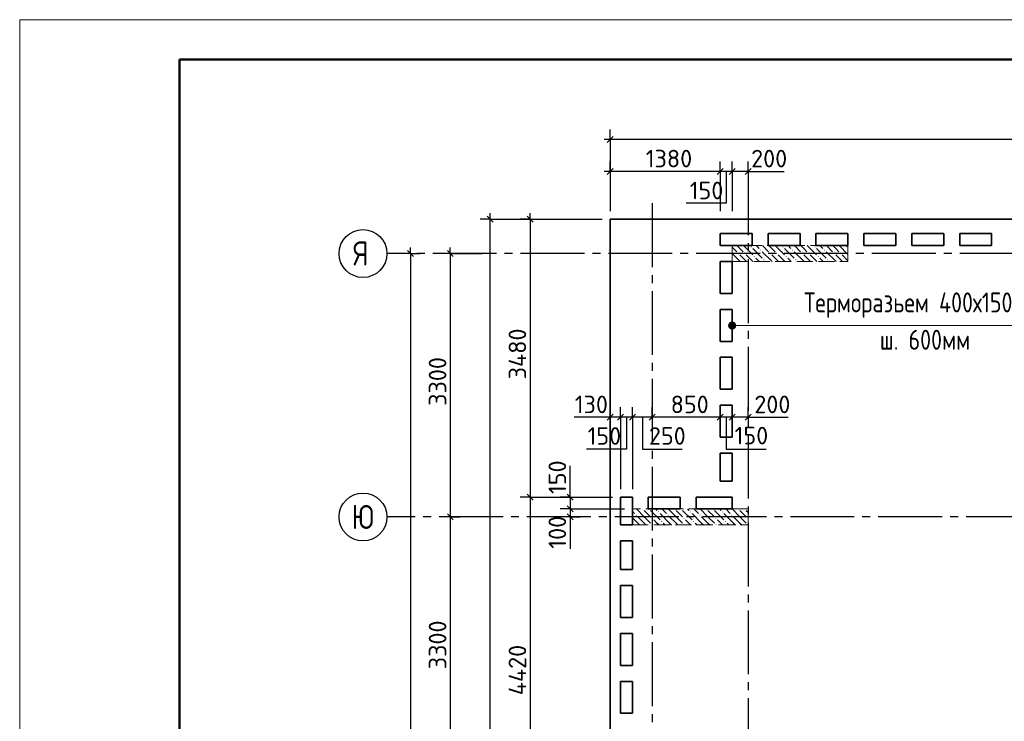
# Model space of a CAD drawing. Header units: millimetres. Extents: x 40580 to 1930067, y -240640 to 81020.
# Tile 290 of 656: x 892198 to 904531, y -207430 to -198640. Entities that reach past the tile are written whole.
import ezdxf

# ---------------------------------------------------------------- set-up
doc = ezdxf.new("R2010")
doc.units = ezdxf.units.MM
for name, pattern in [('______2', [270, 200, -70]), ('______5', [1100, 800, -100, 100, -100]), ('CENTER', [2, 1.25, -0.25, 0.25, -0.25])]:
    doc.linetypes.add(name, pattern=pattern)
for name, color, linetype, lineweight in [('Standard', 7, 'Continuous', 25), ('ЖБ Перекрытие верхний уровень', 7, 'Continuous', 35), ('ОСИ', 7, 'CENTER', 15), ('Примечания', 7, 'Continuous', 13)]:
    doc.layers.add(name, color=color, linetype=linetype, lineweight=lineweight)
doc.layers.add('ЖБ Пилон', color=7, linetype='______2', lineweight=13, true_color=0xa0a0a0)
doc.layers.add('Размерная выноска', color=7, linetype='Continuous')
doc.styles.add('GOST 2.304', font='isocpeur.ttf', dxfattribs={"width": 0.8})
doc.styles.add('ISOCPEUR', font='isocpeur.ttf')

msp = doc.modelspace()

# ---------------------------------------------------------------- hatches: boundary and pattern name
at = {"layer": 'ЖБ Пилон', "linetype": 'Continuous', "lineweight": -3, "transparency": 33554687}
for points in [[(901352.5, -201486.7), (901359, -201480.2), (901365.5, -201486.7), (901359, -201493.2)], [(901752.5, -201486.7), (901759, -201480.2), (901765.5, -201486.7), (901759, -201493.2)], [(902152.5, -201486.7), (902159, -201480.2), (902165.5, -201486.7), (902159, -201493.2)], [(902552.5, -201486.7), (902559, -201480.2), (902565.5, -201486.7), (902559, -201493.2)], [(901192.5, -201566.7), (901199, -201560.2), (901205.5, -201566.7), (901199, -201573.2)], [(901272.5, -201566.7), (901279, -201560.2), (901285.5, -201566.7), (901279, -201573.2)], [(901392.5, -201606.7), (901399, -201600.2), (901405.5, -201606.7), (901399, -201613.2)], [(901472.5, -201526.7), (901479, -201520.2), (901485.5, -201526.7), (901479, -201533.2)], [(901512.5, -201646.7), (901519, -201640.2), (901525.5, -201646.7), (901519, -201653.2)], [(901592.5, -201566.7), (901599, -201560.2), (901605.5, -201566.7), (901599, -201573.2)], [(901672.5, -201566.7), (901679, -201560.2), (901685.5, -201566.7), (901679, -201573.2)], [(901792.5, -201606.7), (901799, -201600.2), (901805.5, -201606.7), (901799, -201613.2)], [(901872.5, -201526.7), (901879, -201520.2), (901885.5, -201526.7), (901879, -201533.2)], [(901912.5, -201646.7), (901919, -201640.2), (901925.5, -201646.7), (901919, -201653.2)], [(901992.5, -201566.7), (901999, -201560.2), (902005.5, -201566.7), (901999, -201573.2)], [(902072.5, -201566.7), (902079, -201560.2), (902085.5, -201566.7), (902079, -201573.2)], [(902192.5, -201606.7), (902199, -201600.2), (902205.5, -201606.7), (902199, -201613.2)], [(902272.5, -201526.7), (902279, -201520.2), (902285.5, -201526.7), (902279, -201533.2)], [(902312.5, -201646.7), (902319, -201640.2), (902325.5, -201646.7), (902319, -201653.2)], [(902392.5, -201566.7), (902399, -201560.2), (902405.5, -201566.7), (902399, -201573.2)], [(902472.5, -201566.7), (902479, -201560.2), (902485.5, -201566.7), (902479, -201573.2)], [(901122, -201643.2), (901125.5, -201646.7), (901122, -201650.1)], [(899912.5, -204846.7), (899919, -204840.2), (899925.5, -204846.7), (899919, -204853.2)], [(900002.4, -204769.8), (899999, -204773.2), (899995.6, -204769.8)], [(900082.4, -204769.8), (900079, -204773.2), (900075.6, -204769.8)], [(900192.5, -204806.7), (900199, -204800.2), (900205.5, -204806.7), (900199, -204813.2)], [(900312.5, -204846.7), (900319, -204840.2), (900325.5, -204846.7), (900319, -204853.2)], [(900402.4, -204769.8), (900399, -204773.2), (900395.6, -204769.8)], [(900482.4, -204769.8), (900479, -204773.2), (900475.6, -204769.8)], [(900592.5, -204806.7), (900599, -204800.2), (900605.5, -204806.7), (900599, -204813.2)], [(900712.5, -204846.7), (900719, -204840.2), (900725.5, -204846.7), (900719, -204853.2)], [(900802.4, -204769.8), (900799, -204773.2), (900795.6, -204769.8)], [(900882.4, -204769.8), (900879, -204773.2), (900875.6, -204769.8)], [(900992.5, -204806.7), (900999, -204800.2), (901005.5, -204806.7), (900999, -204813.2)], [(901112.5, -204846.7), (901119, -204840.2), (901125.5, -204846.7), (901119, -204853.2)], [(901202.4, -204769.8), (901199, -204773.2), (901195.6, -204769.8)], [(901282.4, -204769.8), (901279, -204773.2), (901275.6, -204769.8)], [(900112.5, -204886.7), (900119, -204880.2), (900125.5, -204886.7), (900119, -204893.2)], [(900112.5, -204966.7), (900119, -204960.2), (900125.5, -204966.7), (900122.4, -204969.8), (900115.6, -204969.8)], [(900232.5, -204926.7), (900239, -204920.2), (900245.5, -204926.7), (900239, -204933.2)], [(900512.5, -204886.7), (900519, -204880.2), (900525.5, -204886.7), (900519, -204893.2)], [(900512.5, -204966.7), (900519, -204960.2), (900525.5, -204966.7), (900522.4, -204969.8), (900515.6, -204969.8)], [(900632.5, -204926.7), (900639, -204920.2), (900645.5, -204926.7), (900639, -204933.2)], [(900912.5, -204886.7), (900919, -204880.2), (900925.5, -204886.7), (900919, -204893.2)], [(900912.5, -204966.7), (900919, -204960.2), (900925.5, -204966.7), (900922.4, -204969.8), (900915.6, -204969.8)], [(901032.5, -204926.7), (901039, -204920.2), (901045.5, -204926.7), (901039, -204933.2)], [(901312.5, -204886.7), (901319, -204880.2), (901322, -204883.2), (901322, -204890.1), (901319, -204893.2)], [(901312.5, -204966.7), (901319, -204960.2), (901322, -204963.2), (901322, -204969.8), (901315.6, -204969.8)]]:
    msp.add_hatch(color=7, dxfattribs=at).paths.add_polyline_path(points, flags=16)
at = {"layer": 'Примечания', "linetype": 'Continuous', "lineweight": 13, "transparency": 33554687}
for points in [[(901083.3, -202492.3), (901083.3, -202447.3), (901077, -202469.8)], [(901099.5, -202508.5), (901099.5, -202431.1), (901083.3, -202447.3)], [(901099.5, -202508.5), (901083.3, -202447.3), (901083.3, -202492.3)], [(901122, -202514.8), (901122, -202424.8), (901099.5, -202431.1)], [(901122, -202514.8), (901099.5, -202431.1), (901099.5, -202508.5)], [(901144.5, -202508.5), (901144.5, -202431.1), (901122, -202424.8)], [(901144.5, -202508.5), (901122, -202424.8), (901122, -202514.8)], [(901160.7, -202492.3), (901160.7, -202447.3), (901144.5, -202431.1)], [(901160.7, -202492.3), (901144.5, -202431.1), (901144.5, -202508.5)], [(901160.7, -202447.3), (901160.7, -202492.3), (901167, -202469.8)]]:
    msp.add_hatch(color=7, dxfattribs=at).paths.add_polyline_path(points)

# ---------------------------------------------------------------- linework, layer by layer
at = {"layer": 'Standard', "color": 251, "linetype": 'Continuous', "lineweight": -3, "true_color": 0x656565, "transparency": 33554687}
for p, q in [((899592, -200139.8), (899592, -200014.8)), ((899592, -200139.8), (899592, -200264.8)), ((899592, -200139.8), (899592, -201039.8)), ((899592, -200539.8), (899592, -200414.8)), ((900972, -200539.8), (900972, -200414.8)), ((901122, -200539.8), (901122, -200414.8)), ((901322, -200539.8), (901322, -200414.8)), ((899592, -200539.8), (899592, -200664.8)), ((899592, -200539.8), (899592, -201039.8)), ((900972, -200539.8), (900972, -200664.8)), ((901122, -200539.8), (901122, -200664.8)), ((901322, -200539.8), (901322, -200664.8)), ((901322, -200539.8), (901322, -200539.8)), ((898092, -201139.8), (897967, -201139.8)), ((898092, -201139.8), (898217, -201139.8)), ((898092, -201139.8), (899492, -201139.8)), ((898592, -201139.8), (898467, -201139.8)), ((898592, -201139.8), (898717, -201139.8)), ((898592, -201139.8), (899492, -201139.8)), ((897092, -201569.8), (896967, -201569.8)), ((897092, -201569.8), (897217, -201569.8)), ((897092, -201569.8), (897092, -201569.8)), ((897592, -201569.8), (897467, -201569.8)), ((897592, -201569.8), (897717, -201569.8)), ((897592, -201569.8), (897992, -201569.8)), ((899592, -203619.8), (899592, -203494.8)), ((899722, -203619.8), (899722, -203494.8)), ((899872, -203619.8), (899872, -203494.8)), ((900122, -203619.8), (900122, -203494.8)), ((900972, -203619.8), (900972, -203494.8)), ((901122, -203619.8), (901122, -203494.8)), ((901322, -203619.8), (901322, -203494.8)), ((899592, -203619.8), (899592, -203744.8)), ((899592, -203619.8), (899592, -203619.8)), ((899722, -203619.8), (899722, -203744.8)), ((899872, -203619.8), (899872, -203744.8)), ((900122, -203619.8), (900122, -203744.8)), ((900122, -203619.8), (900122, -203619.8)), ((900972, -203619.8), (900972, -203744.8)), ((900972, -203619.8), (900972, -203619.8)), ((901122, -203619.8), (901122, -203744.8)), ((901122, -203619.8), (901122, -203619.8)), ((901322, -203619.8), (901322, -203744.8)), ((901322, -203619.8), (901322, -203619.8)), ((898592, -204619.8), (898467, -204619.8)), ((898592, -204619.8), (898717, -204619.8)), ((898592, -204619.8), (899622, -204619.8)), ((899092, -204619.8), (898967, -204619.8)), ((899092, -204619.8), (899217, -204619.8)), ((899092, -204619.8), (899622, -204619.8)), ((899092, -204769.8), (898967, -204769.8)), ((899092, -204769.8), (899217, -204769.8)), ((899092, -204769.8), (899772, -204769.8)), ((897592, -204869.8), (897467, -204869.8)), ((897592, -204869.8), (897717, -204869.8)), ((897592, -204869.8), (897592, -204869.8)), ((899092, -204869.8), (898967, -204869.8)), ((899092, -204869.8), (899217, -204869.8)), ((899092, -204869.8), (899092, -204869.8))]:
    msp.add_line(p, q, dxfattribs=at)
at = {"layer": 'Standard', "color": 7, "linetype": 'Continuous', "lineweight": -3, "transparency": 33554687}
for p, q in [((899592, -200139.8), (899517, -200139.8)), ((914552, -200139.8), (899592, -200139.8)), ((899592, -200539.8), (899517, -200539.8)), ((900972, -200539.8), (899592, -200539.8)), ((901122, -200539.8), (900972, -200539.8)), ((901322, -200539.8), (901397, -200539.8)), ((898092, -201139.8), (898092, -201064.8)), ((898592, -201139.8), (898592, -201064.8)), ((897092, -201569.8), (897092, -201494.8)), ((897592, -201569.8), (897592, -201494.8)), ((899592, -203619.8), (899517, -203619.8)), ((899722, -203619.8), (899592, -203619.8)), ((899872, -203619.8), (899722, -203619.8)), ((900122, -203619.8), (899872, -203619.8)), ((900972, -203619.8), (900122, -203619.8)), ((901322, -203619.8), (901397, -203619.8)), ((899092, -204619.8), (899092, -204544.8)), ((898592, -204619.8), (898592, -209039.8)), ((899092, -204769.8), (899092, -204869.8)), ((897592, -204869.8), (897592, -208169.8)), ((899092, -204869.8), (899092, -204944.8))]:
    msp.add_line(p, q, dxfattribs=at)
at = {"layer": 'Standard', "color": 7, "linetype": 'Continuous', "lineweight": 25, "transparency": 33554687}
for p, q in [((899629.5, -200102.3), (899554.5, -200177.3)), ((899629.5, -200502.3), (899554.5, -200577.3)), ((901009.5, -200502.3), (900934.5, -200577.3)), ((901159.5, -200502.3), (901084.5, -200577.3)), ((901359.5, -200502.3), (901284.5, -200577.3)), ((898129.5, -201177.3), (898054.5, -201102.3)), ((898554.5, -201102.3), (898629.5, -201177.3)), ((897054.5, -201532.3), (897129.5, -201607.3)), ((897554.5, -201532.3), (897629.5, -201607.3)), ((899629.5, -203582.3), (899554.5, -203657.3)), ((899759.5, -203582.3), (899684.5, -203657.3)), ((899909.5, -203582.3), (899834.5, -203657.3)), ((900159.5, -203582.3), (900084.5, -203657.3)), ((901009.5, -203582.3), (900934.5, -203657.3)), ((901159.5, -203582.3), (901084.5, -203657.3)), ((901359.5, -203582.3), (901284.5, -203657.3)), ((898554.5, -204582.3), (898629.5, -204657.3)), ((899054.5, -204582.3), (899129.5, -204657.3)), ((897554.5, -204832.3), (897629.5, -204907.3)), ((899054.5, -204732.3), (899129.5, -204807.3)), ((899054.5, -204832.3), (899129.5, -204907.3))]:
    msp.add_line(p, q, dxfattribs=at)
at = {"layer": 'Standard', "color": 7, "linetype": 'Continuous', "lineweight": 13, "transparency": 33554687}
msp.add_lwpolyline([(892198, -240639.8), (921898, -240639.8), (921898, -198639.8), (892198, -198639.8), (892198, -240639.8)], close=True, dxfattribs=at)
at = {"layer": 'Standard', "color": 7, "linetype": 'Continuous', "lineweight": 50, "transparency": 33554687}
msp.add_lwpolyline([(894198, -199139.8), (921398, -199139.8), (921398, -240139.8), (894198, -240139.8), (894198, -199139.8)], close=True, dxfattribs=at)
at = {"layer": 'Standard', "color": 251, "linetype": 'Continuous', "lineweight": -3, "true_color": 0x656565, "transparency": 33554687}
for points in [[(900972, -200539.8), (900972, -200707.2), (900972, -200707.2), (900972, -201039.8)], [(901122, -200539.8), (901122, -200629.2), (901122, -200629.2), (901122, -201039.8)], [(899722, -203619.8), (899722, -203914.1), (899722, -203914.1), (899722, -204519.8)], [(899872, -203619.8), (899872, -203885.7), (899872, -203885.7), (899872, -204519.8)]]:
    msp.add_lwpolyline(points, dxfattribs=at)
at = {"layer": 'Standard', "color": 7, "linetype": 'Continuous', "lineweight": -3, "transparency": 33554687}
for points in [[(901322, -200539.8), (901174.5, -200539.8), (901174.5, -200539.8), (901122, -200539.8)], [(898092, -222709.8), (898092, -212325.1), (898092, -212325.1), (898092, -201139.8)], [(898592, -201139.8), (898592, -203248), (898592, -203248), (898592, -204619.8)], [(897092, -201569.8), (897092, -212498.6), (897092, -212498.6), (897092, -222609.8)], [(897592, -201569.8), (897592, -203579.9), (897592, -203579.9), (897592, -204869.8)], [(901122, -203619.8), (901083.5, -203619.8), (901083.5, -203619.8), (900972, -203619.8)], [(901322, -203619.8), (901264.9, -203619.8), (901264.9, -203619.8), (901159.1, -203619.8), (901159.1, -203619.8), (901122, -203619.8)], [(899092, -204619.8), (899092, -204682), (899092, -204682), (899092, -204769.8)]]:
    msp.add_lwpolyline(points, dxfattribs=at)
at = {"layer": 'ЖБ Перекрытие верхний уровень', "transparency": 33554687}
for p, q in [((914552, -201139.8), (899592, -201139.8)), ((899592, -201139.8), (899592, -222709.8)), ((900972, -201469.8), (900972, -201319.8)), ((900972, -201319.8), (901372, -201319.8)), ((901372, -201319.8), (901372, -201469.8)), ((901572, -201469.8), (901572, -201319.8)), ((901572, -201319.8), (901972, -201319.8)), ((901972, -201319.8), (901972, -201469.8)), ((902172, -201469.8), (902172, -201319.8)), ((902172, -201319.8), (902572, -201319.8)), ((902572, -201319.8), (902572, -201469.8)), ((902772, -201469.8), (902772, -201319.8)), ((902772, -201319.8), (903172, -201319.8)), ((903172, -201319.8), (903172, -201469.8)), ((903372, -201469.8), (903372, -201319.8)), ((903372, -201319.8), (903772, -201319.8)), ((903772, -201319.8), (903772, -201469.8)), ((903972, -201469.8), (903972, -201319.8)), ((903972, -201319.8), (904372, -201319.8)), ((904372, -201319.8), (904372, -201469.8)), ((901372, -201469.8), (900972, -201469.8)), ((901972, -201469.8), (901572, -201469.8)), ((902572, -201469.8), (902172, -201469.8)), ((903172, -201469.8), (902772, -201469.8)), ((903772, -201469.8), (903372, -201469.8)), ((904372, -201469.8), (903972, -201469.8)), ((900972, -202069.8), (900972, -201669.8)), ((900972, -201669.8), (901122, -201669.8)), ((901122, -201669.8), (901122, -202069.8)), ((901122, -202069.8), (900972, -202069.8)), ((900972, -202669.8), (900972, -202269.8)), ((900972, -202269.8), (901122, -202269.8)), ((901122, -202269.8), (901122, -202669.8)), ((901122, -202669.8), (900972, -202669.8)), ((900972, -203269.8), (900972, -202869.8)), ((900972, -202869.8), (901122, -202869.8)), ((901122, -202869.8), (901122, -203269.8)), ((901122, -203269.8), (900972, -203269.8)), ((900972, -203869.8), (900972, -203469.8)), ((900972, -203469.8), (901122, -203469.8)), ((901122, -203469.8), (901122, -203869.8)), ((901122, -203869.8), (900972, -203869.8)), ((900972, -204419.8), (900972, -204069.8)), ((900972, -204069.8), (901122, -204069.8)), ((901122, -204069.8), (901122, -204419.8)), ((901122, -204419.8), (900972, -204419.8)), ((899722, -204969.8), (899722, -204619.8)), ((899722, -204619.8), (899872, -204619.8)), ((899872, -204619.8), (899872, -204969.8)), ((900072, -204769.8), (900072, -204619.8)), ((900072, -204619.8), (900472, -204619.8)), ((900472, -204619.8), (900472, -204769.8)), ((900672, -204769.8), (900672, -204619.8)), ((900672, -204619.8), (901122, -204619.8)), ((901122, -204619.8), (901122, -204769.8)), ((900472, -204769.8), (900072, -204769.8)), ((901122, -204769.8), (900672, -204769.8)), ((899872, -204969.8), (899722, -204969.8)), ((899722, -205529.8), (899722, -205169.8)), ((899722, -205169.8), (899872, -205169.8)), ((899872, -205169.8), (899872, -205529.8)), ((899872, -205529.8), (899722, -205529.8)), ((899722, -206129.8), (899722, -205729.8)), ((899722, -205729.8), (899872, -205729.8)), ((899872, -205729.8), (899872, -206129.8)), ((899872, -206129.8), (899722, -206129.8)), ((899722, -206729.8), (899722, -206329.8)), ((899722, -206329.8), (899872, -206329.8)), ((899872, -206329.8), (899872, -206729.8)), ((899872, -206729.8), (899722, -206729.8)), ((899722, -207329.8), (899722, -206929.8)), ((899722, -206929.8), (899872, -206929.8)), ((899872, -206929.8), (899872, -207329.8)), ((899872, -207329.8), (899722, -207329.8))]:
    msp.add_line(p, q, dxfattribs=at)
at = {"layer": 'ЖБ Пилон', "color": 253, "linetype": '______2', "lineweight": 13, "true_color": 0xa0a0a0, "transparency": 33554687}
for p, q in [((902572, -201469.8), (901122, -201469.8)), ((901122, -201469.8), (901122, -201669.8)), ((902572, -201669.8), (902572, -201469.8)), ((901122, -201669.8), (902572, -201669.8)), ((901322, -204769.8), (899872, -204769.8)), ((899872, -204769.8), (899872, -204969.8)), ((901322, -204969.8), (901322, -204769.8)), ((899872, -204969.8), (901322, -204969.8))]:
    msp.add_line(p, q, dxfattribs=at)
at = {"layer": 'ЖБ Пилон', "color": 9, "linetype": 'Continuous', "lineweight": -3, "true_color": 0xc7c7c7, "transparency": 33554687}
for p, q in [((901122, -201489.7), (901179, -201546.7)), ((901219, -201506.7), (901182.1, -201469.8)), ((901259, -201546.7), (901219, -201506.7)), ((901262.1, -201469.8), (901379, -201586.7)), ((901379, -201506.7), (901499, -201626.7)), ((901422.1, -201469.8), (901459, -201506.7)), ((901502.1, -201469.8), (901579, -201546.7)), ((901619, -201506.7), (901582.1, -201469.8)), ((901659, -201546.7), (901619, -201506.7)), ((901662.1, -201469.8), (901779, -201586.7)), ((901779, -201506.7), (901899, -201626.7)), ((901822.1, -201469.8), (901859, -201506.7)), ((901902.1, -201469.8), (901979, -201546.7)), ((902019, -201506.7), (901982.1, -201469.8)), ((902059, -201546.7), (902019, -201506.7)), ((902062.1, -201469.8), (902179, -201586.7)), ((902179, -201506.7), (902299, -201626.7)), ((902222.1, -201469.8), (902259, -201506.7)), ((902302.1, -201469.8), (902379, -201546.7)), ((902419, -201506.7), (902382.1, -201469.8)), ((902459, -201546.7), (902419, -201506.7)), ((902462.1, -201469.8), (902572, -201579.7)), ((901219, -201666.7), (901122, -201569.7)), ((901219, -201586.7), (901299, -201666.7)), ((901299, -201586.7), (901382.1, -201669.8)), ((901462.1, -201669.8), (901419, -201626.7)), ((901619, -201666.7), (901499, -201546.7)), ((901619, -201586.7), (901699, -201666.7)), ((901699, -201586.7), (901782.1, -201669.8)), ((901862.1, -201669.8), (901819, -201626.7)), ((902019, -201666.7), (901899, -201546.7)), ((902019, -201586.7), (902099, -201666.7)), ((902099, -201586.7), (902182.1, -201669.8)), ((902262.1, -201669.8), (902219, -201626.7)), ((902419, -201666.7), (902299, -201546.7)), ((902419, -201586.7), (902499, -201666.7)), ((902499, -201586.7), (902572, -201659.7)), ((901139, -201666.7), (901142.1, -201669.8)), ((901219, -201666.7), (901222.1, -201669.8)), ((901539, -201666.7), (901542.1, -201669.8)), ((901619, -201666.7), (901622.1, -201669.8)), ((901939, -201666.7), (901942.1, -201669.8)), ((902019, -201666.7), (902022.1, -201669.8)), ((902339, -201666.7), (902342.1, -201669.8)), ((902419, -201666.7), (902422.1, -201669.8)), ((899872, -204799.7), (899899, -204826.7)), ((900019, -204866.7), (899922.1, -204769.8)), ((900019, -204786.7), (900099, -204866.7)), ((900099, -204786.7), (900219, -204906.7)), ((900162.1, -204769.8), (900179, -204786.7)), ((900339, -204946.7), (900219, -204826.7)), ((900242.1, -204769.8), (900299, -204826.7)), ((900419, -204866.7), (900322.1, -204769.8)), ((900419, -204786.7), (900499, -204866.7)), ((900499, -204786.7), (900619, -204906.7)), ((900562.1, -204769.8), (900579, -204786.7)), ((900739, -204946.7), (900619, -204826.7)), ((900642.1, -204769.8), (900699, -204826.7)), ((900819, -204866.7), (900722.1, -204769.8)), ((900819, -204786.7), (900899, -204866.7)), ((900899, -204786.7), (901019, -204906.7)), ((900962.1, -204769.8), (900979, -204786.7)), ((901139, -204946.7), (901019, -204826.7)), ((901042.1, -204769.8), (901099, -204826.7)), ((901219, -204866.7), (901122.1, -204769.8)), ((901219, -204786.7), (901299, -204866.7)), ((901299, -204786.7), (901322, -204809.7)), ((899939, -204946.7), (899872, -204879.7)), ((899872, -204959.7), (899882.1, -204969.8)), ((899939, -204866.7), (900019, -204946.7)), ((899939, -204946.7), (899962.1, -204969.8)), ((900019, -204866.7), (900099, -204946.7)), ((900019, -204946.7), (900042.1, -204969.8)), ((900179, -204946.7), (900139, -204906.7)), ((900202.1, -204969.8), (900179, -204946.7)), ((900259, -204946.7), (900282.1, -204969.8)), ((900339, -204866.7), (900419, -204946.7)), ((900339, -204946.7), (900362.1, -204969.8)), ((900419, -204866.7), (900499, -204946.7)), ((900419, -204946.7), (900442.1, -204969.8)), ((900579, -204946.7), (900539, -204906.7)), ((900602.1, -204969.8), (900579, -204946.7)), ((900659, -204946.7), (900682.1, -204969.8)), ((900739, -204866.7), (900819, -204946.7)), ((900739, -204946.7), (900762.1, -204969.8)), ((900819, -204866.7), (900899, -204946.7)), ((900819, -204946.7), (900842.1, -204969.8)), ((900979, -204946.7), (900939, -204906.7)), ((901002.1, -204969.8), (900979, -204946.7)), ((901059, -204946.7), (901082.1, -204969.8)), ((901139, -204866.7), (901219, -204946.7)), ((901139, -204946.7), (901162.1, -204969.8)), ((901219, -204866.7), (901299, -204946.7)), ((901219, -204946.7), (901242.1, -204969.8))]:
    msp.add_line(p, q, dxfattribs=at)
at = {"layer": 'ОСИ', "color": 8, "linetype": '______5', "lineweight": -3, "transparency": 33554687}
for p, q in [((901322, -200539.8), (901322, -224709.8)), ((900122, -200939.8), (900122, -224709.8)), ((915772, -201569.8), (896798, -201569.8)), ((914752, -204869.8), (896798, -204869.8))]:
    msp.add_line(p, q, dxfattribs=at)
at = {"layer": 'ОСИ', "color": 7, "linetype": 'Continuous', "lineweight": -3, "transparency": 33554687}
for centre in [(896498, -201569.8), (896498, -204869.8)]:
    msp.add_circle(centre, 300, dxfattribs=at)
at = {"layer": 'Примечания', "color": 7, "linetype": 'Continuous', "lineweight": 13, "transparency": 33554687}
for p, q in [((901077, -202469.8), (901077, -202469.8)), ((901122, -202424.8), (901122, -202424.8)), ((905072, -202469.8), (901122, -202469.8)), ((901167, -202469.8), (901167, -202469.8)), ((901122, -202514.8), (901122, -202514.8))]:
    msp.add_line(p, q, dxfattribs=at)
msp.add_circle((901122, -202469.8), 45, dxfattribs=at)
at = {"layer": 'Размерная выноска', "color": 7, "linetype": 'Continuous', "lineweight": 25, "transparency": 33554687}
for p, q in [((901322, -200539.8), (901772, -200539.8)), ((899592, -203619.8), (899142, -203619.8)), ((901322, -203619.8), (901822, -203619.8)), ((899092, -204619.8), (899092, -204229.8)), ((899092, -204869.8), (899092, -205269.8))]:
    msp.add_line(p, q, dxfattribs=at)
for points in [[(901047, -200539.8), (901047, -200939.8), (900547, -200939.8)], [(899797, -203619.8), (899797, -204019.8), (899297, -204019.8)], [(899997, -203619.8), (899997, -204019.8), (900497, -204019.8)], [(901047, -203619.8), (901047, -204019.8), (901547, -204019.8)]]:
    msp.add_lwpolyline(points, dxfattribs=at)

# ---------------------------------------------------------------- texts
at = {"layer": 'Standard', "color": 7, "linetype": 'Continuous', "lineweight": 25, "transparency": 33554687, "char_height": 220, "attachment_point": 7, "style": 'ISOCPEUR'}
for s, insert, width in [('1380', (900039.6, -200489.8), 610.171), ('200', (901359.5, -200489.8), 531.967), ('150', (900590.4, -200889.8), 469.509), ('130', (899150.5, -203569.8), 469.509), ('850', (900351.5, -203569.8), 516.396), ('200', (901399.5, -203569.8), 531.967), ('150', (899310.8, -203965.1), 469.509), ('250', (900079.4, -203964.6), 516.396), ('150', (901152.7, -203960.4), 469.509)]:
    msp.add_mtext(s, dxfattribs=dict(at, insert=insert, width=width))
at = {"layer": 'Standard', "color": 7, "linetype": 'Continuous', "lineweight": 25, "transparency": 33554687, "char_height": 220, "attachment_point": 7, "rotation": 90, "style": 'ISOCPEUR'}
for s, insert, width in [('3480', (898542, -203145.7), 657.052), ('3300', (897542, -203477.9), 641.482), ('150', (899042, -204582.3), 469.509), ('100', (899042, -205267), 485.079), ('3300', (897542, -206777.9), 641.482), ('4420', (898542, -207103.5), 672.622)]:
    msp.add_mtext(s, dxfattribs=dict(at, insert=insert, width=width))
at = {"layer": 'ОСИ', "color": 7, "linetype": 'Continuous', "lineweight": 25, "transparency": 33554687, "char_height": 300, "attachment_point": 7, "style": 'ISOCPEUR'}
for s, insert, width in [('\\W0.80;Я', (896378, -201719.8), 359.83), ('\\W0.83;Ю', (896355.5, -205019.8), 408.875)]:
    msp.add_mtext(s, dxfattribs=dict(at, insert=insert, width=width))
at = {"layer": 'Примечания', "color": 7, "linetype": 'Continuous', "lineweight": 25, "transparency": 33554687, "char_height": 250, "attachment_point": 7, "style": 'GOST 2.304'}
for s, insert, width in [('Терморазьем\\~400х150мм', (902022, -202374.8), 3189.081), ('ш.\\~600мм', (902972, -202774.8), 1279.425)]:
    msp.add_mtext(s, dxfattribs=dict(at, insert=insert, width=width))

doc.saveas('drawing.dxf')
